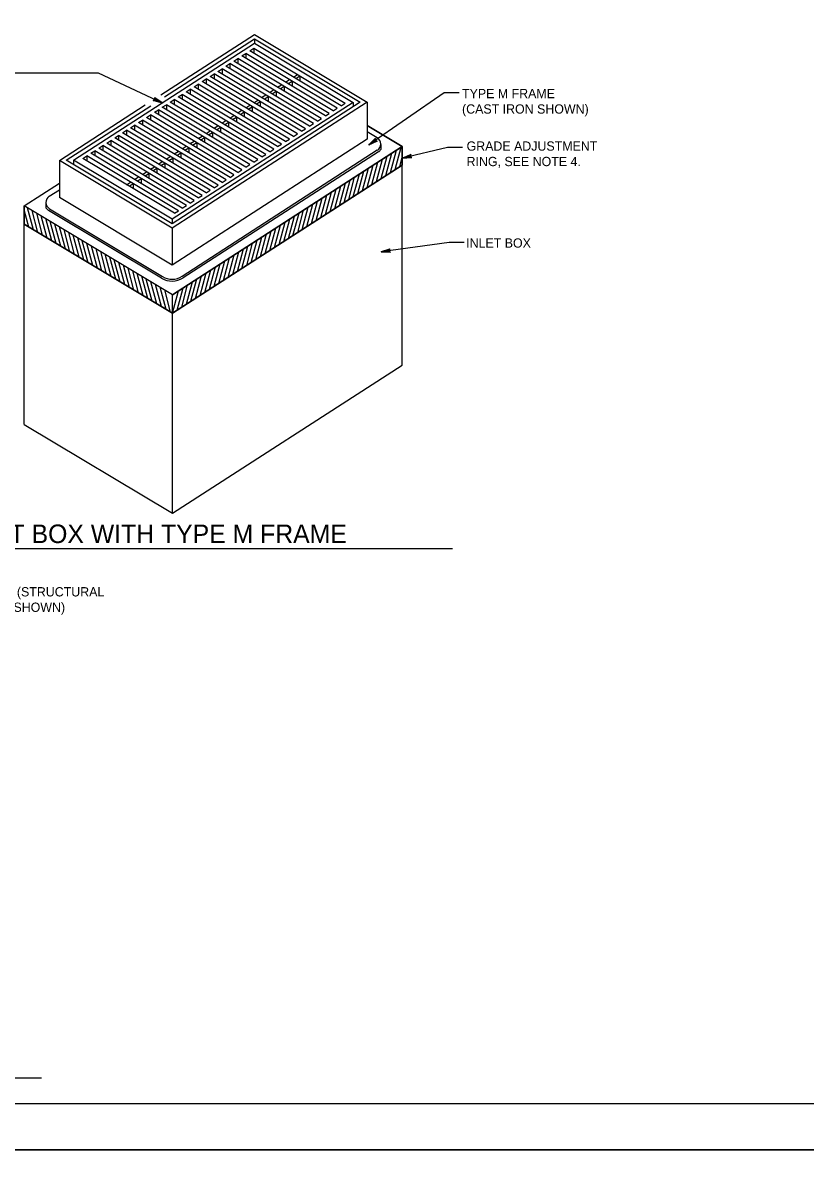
# Model space of a CAD drawing. Extents: x -6420 to 49575, y -4552 to 11624.
# Drawn here: x 2874 to 3706, y 9650 to 10872 of the extents above; entities that cross this region are included whole.
import ezdxf

# ---------------------------------------------------------------- set-up
doc = ezdxf.new("R2010")
doc.units = 0
doc.layers.add('1', color=7, linetype='Continuous')
doc.layers.add('PLT-BNDY', color=7, linetype='Continuous')

msp = doc.modelspace()

# ---------------------------------------------------------------- linework, layer by layer
at = {"layer": '1'}
for p, q in [((3119.7, 10855.5), (3119.7, 10850.8)), ((3119.7, 10850.8), (3224.5, 10788)), ((3106.3, 10837.4), (3110.5, 10840.1)), ((3207.6, 10781.8), (3110.5, 10840.1)), ((3110.5, 10840.1), (3110.5, 10834.8)), ((3114.7, 10842.8), (3118.9, 10845.5)), ((3211.8, 10784.5), (3114.7, 10842.8)), ((3118.9, 10845.5), (3216.1, 10787.2)), ((3118.9, 10845.5), (3118.9, 10840.3)), ((3089.4, 10826.5), (3093.6, 10829.2)), ((3186.5, 10768.2), (3089.4, 10826.5)), ((3190.7, 10770.9), (3093.6, 10829.2)), ((3093.6, 10829.2), (3093.6, 10823.9)), ((3097.8, 10831.9), (3102, 10834.7)), ((3195, 10773.6), (3097.8, 10831.9)), ((3199.2, 10776.3), (3102, 10834.7)), ((3102, 10834.7), (3102, 10829.4)), ((3203.4, 10779.1), (3106.3, 10837.4)), ((2795.4, 10819.6), (2953.8, 10819.6)), ((2953.8, 10819.6), (3021.5, 10787.5)), ((3072.5, 10815.6), (3076.7, 10818.3)), ((3169.6, 10757.3), (3072.5, 10815.6)), ((3173.9, 10760), (3076.7, 10818.3)), ((3076.7, 10818.3), (3076.7, 10813.1)), ((3080.9, 10821), (3085.2, 10823.8)), ((3178.1, 10762.7), (3080.9, 10821)), ((3182.3, 10765.5), (3085.2, 10823.8)), ((3085.2, 10823.8), (3085.2, 10818.5)), ((3161.1, 10815), (3165.3, 10817.7)), ((3163.8, 10813.4), (3168, 10816.1)), ((3168, 10816.1), (3168, 10810.8)), ((3047.2, 10799.3), (3051.4, 10802)), ((3148.5, 10743.7), (3051.4, 10802)), ((3051.4, 10802), (3051.4, 10796.7)), ((3055.6, 10804.7), (3059.8, 10807.4)), ((3152.8, 10746.4), (3055.6, 10804.7)), ((3157, 10749.1), (3059.8, 10807.4)), ((3059.8, 10807.4), (3059.8, 10802.2)), ((3064.1, 10810.1), (3068.3, 10812.9)), ((3161.2, 10751.8), (3064.1, 10810.1)), ((3165.4, 10754.6), (3068.3, 10812.9)), ((3068.3, 10812.9), (3068.3, 10807.6)), ((3144.2, 10804.1), (3148.4, 10806.8)), ((3146.9, 10802.5), (3151.1, 10805.2)), ((3151.1, 10805.2), (3151.1, 10799.9)), ((3152.7, 10809.5), (3156.9, 10812.3)), ((3155.3, 10807.9), (3159.6, 10810.6)), ((3159.6, 10810.6), (3159.6, 10805.4)), ((3030.3, 10788.4), (3034.5, 10791.1)), ((3131.7, 10732.8), (3034.5, 10791.1)), ((3034.5, 10791.1), (3034.5, 10785.8)), ((3038.7, 10793.8), (3042.9, 10796.5)), ((3135.9, 10735.5), (3038.7, 10793.8)), ((3140.1, 10738.2), (3042.9, 10796.5)), ((3042.9, 10796.5), (3042.9, 10791.3)), ((3144.3, 10741), (3047.2, 10799.3)), ((3118.9, 10787.7), (3123.1, 10790.5)), ((3127.3, 10793.2), (3131.6, 10795.9)), ((3130, 10791.6), (3134.2, 10794.3)), ((3134.2, 10794.3), (3134.2, 10789.1)), ((3135.8, 10798.6), (3140, 10801.4)), ((3138.5, 10797), (3142.7, 10799.8)), ((3142.7, 10799.8), (3142.7, 10794.5)), ((3013.4, 10777.5), (3017.6, 10780.2)), ((3110.5, 10719.2), (3013.4, 10777.5)), ((3114.8, 10721.9), (3017.6, 10780.2)), ((3017.6, 10780.2), (3017.6, 10774.9)), ((3021.8, 10782.9), (3026.1, 10785.6)), ((3119, 10724.6), (3021.8, 10782.9)), ((3123.2, 10727.3), (3026.1, 10785.6)), ((3026.1, 10785.6), (3026.1, 10780.4)), ((3127.4, 10730.1), (3030.3, 10788.4)), ((3224.5, 10788), (3032.1, 10663.8)), ((3102, 10776.9), (3106.2, 10779.6)), ((3104.7, 10775.2), (3108.9, 10778)), ((3108.9, 10778), (3108.9, 10772.7)), ((3110.5, 10782.3), (3114.7, 10785)), ((3113.1, 10780.7), (3117.4, 10783.4)), ((3117.4, 10783.4), (3117.4, 10778.2)), ((3121.6, 10786.1), (3125.8, 10788.9)), ((3125.8, 10788.9), (3125.8, 10783.6)), ((3203.4, 10779.1), (3207.6, 10781.8)), ((3211.8, 10784.5), (3216.1, 10787.3)), ((3224.5, 10788), (3224.5, 10783.3)), ((3239.4, 10788.2), (3239.4, 10748.8)), ((2996.5, 10766.6), (3000.7, 10769.3)), ((3093.7, 10708.3), (2996.5, 10766.6)), ((3097.9, 10711), (3000.7, 10769.3)), ((3000.7, 10769.3), (3000.7, 10764)), ((3005, 10772), (3009.2, 10774.7)), ((3102.1, 10713.7), (3005, 10772)), ((3106.3, 10716.4), (3009.2, 10774.7)), ((3009.2, 10774.7), (3009.2, 10769.5)), ((3085.1, 10766), (3089.4, 10768.7)), ((3087.8, 10764.3), (3092, 10767.1)), ((3092, 10767.1), (3092, 10761.8)), ((3093.6, 10771.4), (3097.8, 10774.1)), ((3096.3, 10769.8), (3100.5, 10772.5)), ((3100.5, 10772.5), (3100.5, 10767.3)), ((3178.1, 10762.7), (3182.3, 10765.5)), ((3186.5, 10768.2), (3190.8, 10770.9)), ((3195, 10773.6), (3199.2, 10776.3)), ((2971.2, 10750.2), (2975.4, 10753)), ((3072.6, 10694.7), (2975.4, 10753)), ((2975.4, 10753), (2975.4, 10747.7)), ((2979.6, 10755.7), (2983.8, 10758.4)), ((3076.8, 10697.4), (2979.6, 10755.7)), ((3081, 10700.1), (2983.8, 10758.4)), ((2983.8, 10758.4), (2983.8, 10753.1)), ((2988.1, 10761.1), (2992.3, 10763.9)), ((3085.2, 10702.8), (2988.1, 10761.1)), ((3089.5, 10705.6), (2992.3, 10763.9)), ((2992.3, 10763.9), (2992.3, 10758.6)), ((3068.3, 10755.1), (3072.5, 10757.8)), ((3070.9, 10753.5), (3075.2, 10756.2)), ((3075.2, 10756.2), (3075.2, 10750.9)), ((3076.7, 10760.5), (3080.9, 10763.2)), ((3079.4, 10758.9), (3083.6, 10761.6)), ((3083.6, 10761.6), (3083.6, 10756.4)), ((3161.2, 10751.8), (3165.4, 10754.6)), ((3169.6, 10757.3), (3173.9, 10760)), ((3276.7, 10741.2), (3239.4, 10763.5)), ((2954.3, 10739.3), (2958.5, 10742.1)), ((3055.7, 10683.8), (2958.5, 10742.1)), ((2958.5, 10742.1), (2958.5, 10736.8)), ((2962.8, 10744.8), (2967, 10747.5)), ((3059.9, 10686.5), (2962.8, 10744.8)), ((3064.1, 10689.2), (2967, 10747.5)), ((2967, 10747.5), (2967, 10742.3)), ((3068.3, 10691.9), (2971.2, 10750.2)), ((3042.9, 10738.7), (3047.1, 10741.4)), ((3051.4, 10744.2), (3055.6, 10746.9)), ((3054, 10742.6), (3058.3, 10745.3)), ((3058.3, 10745.3), (3058.3, 10740)), ((3059.8, 10749.6), (3064, 10752.3)), ((3062.5, 10748), (3066.7, 10750.7)), ((3066.7, 10750.7), (3066.7, 10745.5)), ((3144.3, 10741), (3148.5, 10743.7)), ((3152.8, 10746.4), (3157, 10749.1)), ((3253.9, 10743.4), (3253.9, 10738.1)), ((3276.7, 10721.5), (3276.7, 10741.2)), ((2937.4, 10728.5), (2941.6, 10731.2)), ((3034.6, 10670.2), (2937.4, 10728.5)), ((3038.8, 10672.9), (2941.6, 10731.2)), ((2941.6, 10731.2), (2941.6, 10725.9)), ((2945.9, 10733.9), (2950.1, 10736.6)), ((3043, 10675.6), (2945.9, 10733.9)), ((3047.3, 10678.3), (2950.1, 10736.6)), ((2950.1, 10736.6), (2950.1, 10731.4)), ((3051.5, 10681), (2954.3, 10739.3)), ((3026, 10727.8), (3030.3, 10730.6)), ((3028.7, 10726.2), (3032.9, 10728.9)), ((3032.9, 10728.9), (3032.9, 10723.7)), ((3034.5, 10733.3), (3038.7, 10736)), ((3037.2, 10731.7), (3041.4, 10734.4)), ((3041.4, 10734.4), (3041.4, 10729.1)), ((3045.6, 10737.1), (3049.8, 10739.8)), ((3049.8, 10739.8), (3049.8, 10734.6)), ((3127.4, 10730.1), (3131.7, 10732.8)), ((3135.9, 10735.5), (3140.1, 10738.2)), ((2912.4, 10726.4), (2912.4, 10687.1)), ((2927.3, 10726.7), (2927.3, 10722.1)), ((3009.2, 10716.9), (3013.4, 10719.7)), ((3011.8, 10715.3), (3016.1, 10718.1)), ((3016.1, 10718.1), (3016.1, 10712.8)), ((3017.6, 10722.4), (3021.8, 10725.1)), ((3020.3, 10720.8), (3024.5, 10723.5)), ((3024.5, 10723.5), (3024.5, 10718.2)), ((3032.6, 10564), (3276.7, 10721.5)), ((3102.1, 10713.7), (3106.3, 10716.4)), ((3110.5, 10719.2), (3114.8, 10721.9)), ((3119, 10724.6), (3123.2, 10727.3)), ((3276.7, 10508.9), (3276.7, 10721.5)), ((2992.3, 10706), (2996.5, 10708.8)), ((2995, 10704.4), (2999.2, 10707.2)), ((2999.2, 10707.2), (2999.2, 10701.9)), ((3000.7, 10711.5), (3004.9, 10714.2)), ((3003.4, 10709.9), (3007.6, 10712.6)), ((3007.6, 10712.6), (3007.6, 10707.4)), ((3085.2, 10702.8), (3089.5, 10705.6)), ((3093.7, 10708.3), (3097.9, 10711)), ((2875.1, 10678.2), (2912.4, 10702.2)), ((2983.8, 10700.6), (2988.1, 10703.3)), ((2986.5, 10699), (2990.7, 10701.7)), ((2990.7, 10701.7), (2990.7, 10696.5)), ((3068.3, 10691.9), (3072.6, 10694.7)), ((3076.8, 10697.4), (3081, 10700.1)), ((2898.1, 10681.7), (2898.1, 10676.1)), ((3051.5, 10681), (3055.7, 10683.8)), ((3059.9, 10686.5), (3064.1, 10689.2)), ((2875.1, 10658.5), (2875.1, 10678.2)), ((3034.6, 10670.2), (3038.8, 10672.9)), ((3043, 10675.6), (3047.3, 10678.3)), ((3032.6, 10564), (2875.1, 10658.5)), ((2875.1, 10445.9), (2875.1, 10658.5)), ((3032.1, 10663.8), (3032.1, 10659.1)), ((3032.2, 10654.5), (3032.2, 10615.1)), ((3032.6, 10564), (3032.6, 10583.7)), ((3032.6, 10351.4), (3032.6, 10564)), ((3032.6, 10351.4), (3276.7, 10508.9)), ((2875.1, 10445.9), (3032.6, 10351.4)), ((2801.5, 10314), (3329.9, 10314)), ((2383, 9751.6), (2893.4, 9751.6))]:
    msp.add_line(p, q, dxfattribs=at)
for points in [[(4563.9, 9724.3), (4563.9, 11574.7), (1985.1, 11574.7), (1985.1, 9724.3), (4563.9, 9724.3), (4563.9, 9810.8), (3907.7, 9810.8), (3907.7, 10023), (4563.9, 10023), (4563.9, 10118), (3907.7, 10118), (3907.7, 9724.3), (4166.3, 9724.3), (4166.3, 9810.8), (4166.3, 9724.3), (4418.9, 9724.3), (4418.9, 9810.8), (4418.9, 9770.4), (4563.9, 9770.4)], [(3032.1, 10663.8), (2927.3, 10726.7), (3119.7, 10850.8)], [(3020.3, 10796.1), (3119.6, 10860.1), (3239.4, 10788.2), (3032.2, 10654.5)], [(3024.1, 10793.8), (3119.7, 10855.5), (3232, 10788.1), (3032.1, 10659.1)], [(3021.5, 10787.5), (3011.9, 10790), (3012.3, 10790.1), (3012.8, 10790.2), (3013.1, 10790.4), (3013.4, 10790.6), (3013.6, 10790.9), (3013.8, 10791.1), (3013.9, 10791.4), (3014, 10791.8), (3013.9, 10792.1), (3013.9, 10792.5), (3013.7, 10792.9), (3013.5, 10793.3), (3021.5, 10787.5), (3013.7, 10792.9), (3013.9, 10792.5), (3021.5, 10787.5), (3013.9, 10792.1), (3014, 10791.8), (3021.5, 10787.5), (3013.9, 10791.4), (3013.8, 10791.1), (3021.5, 10787.5), (3013.6, 10790.9), (3013.4, 10790.6), (3021.5, 10787.5), (3013.1, 10790.4), (3012.8, 10790.2), (3021.5, 10787.5), (3012.3, 10790.1)], [(3337.1, 10798.1), (3321.3, 10798.1), (3241.1, 10742.9)], [(3032.2, 10654.5), (2912.4, 10726.4), (3003.7, 10785.4)], [(3032.1, 10659.1), (2919.8, 10726.5), (3009.6, 10784.5)], [(3239.3, 10763.6), (3276.7, 10741.2), (3032.6, 10583.7)], [(3250, 10750.4), (3239.4, 10756.8)], [(3239.4, 10748.8), (3032.2, 10615.1)], [(3241.1, 10742.9), (3248.1, 10749.9), (3248, 10749.5), (3247.8, 10749.1), (3247.8, 10748.7), (3247.9, 10748.3), (3248, 10748), (3248.1, 10747.7), (3248.4, 10747.5), (3248.6, 10747.2), (3248.9, 10747.1), (3249.3, 10746.9), (3249.8, 10746.9), (3250.2, 10746.9), (3241.1, 10742.9), (3249.8, 10746.9), (3249.3, 10746.9), (3241.1, 10742.9), (3248.9, 10747.1), (3248.6, 10747.2), (3241.1, 10742.9), (3248.4, 10747.5), (3248.1, 10747.7), (3241.1, 10742.9), (3248, 10748), (3247.9, 10748.3), (3241.1, 10742.9), (3247.8, 10748.7), (3247.8, 10749.1), (3241.1, 10742.9), (3248, 10749.5)], [(3250.2, 10737.1), (3042.8, 10603.2)], [(3251.3, 10735.4), (3043.9, 10601.6)], [(3254.3, 10707), (3260.6, 10730.8)], [(3259.2, 10710.2), (3265.6, 10734)], [(3264.1, 10713.4), (3270.5, 10737.2)], [(3269, 10716.6), (3275.4, 10740.4)], [(3274, 10719.7), (3276.7, 10729.9)], [(3340.6, 10740.2), (3324.8, 10740.2), (3277, 10728.8)], [(3277, 10728.8), (3286.1, 10732.9), (3285.8, 10732.5), (3285.5, 10732.2), (3285.4, 10731.8), (3285.3, 10731.5), (3285.3, 10731.1), (3285.3, 10730.8), (3285.5, 10730.5), (3285.6, 10730.2), (3285.9, 10729.9), (3286.1, 10729.6), (3286.6, 10729.5), (3287, 10729.3), (3277, 10728.8), (3286.6, 10729.5), (3286.1, 10729.6), (3277, 10728.8), (3285.9, 10729.9), (3285.6, 10730.2), (3277, 10728.8), (3285.5, 10730.5), (3285.3, 10730.8), (3277, 10728.8), (3285.3, 10731.1), (3285.3, 10731.5), (3277, 10728.8), (3285.4, 10731.8), (3285.5, 10732.2), (3277, 10728.8), (3285.8, 10732.5)], [(3234.5, 10694.3), (3240.9, 10718.1)], [(3239.5, 10697.5), (3245.9, 10721.3)], [(3244.4, 10700.7), (3250.8, 10724.5)], [(3249.3, 10703.8), (3255.7, 10727.6)], [(3214.8, 10681.6), (3221.2, 10705.4)], [(3219.8, 10684.8), (3226.1, 10708.6)], [(3224.7, 10687.9), (3231.1, 10711.7)], [(3229.6, 10691.1), (3236, 10714.9)], [(3032.6, 10583.7), (2875.1, 10678.2), (2912.4, 10702.2)], [(2901.7, 10688.3), (2912.4, 10695.2)], [(3195.1, 10668.9), (3201.5, 10692.7)], [(3200.1, 10672), (3206.4, 10695.8)], [(3205, 10675.2), (3211.4, 10699)], [(3209.9, 10678.4), (3216.3, 10702.2)], [(3032.2, 10615.1), (2912.4, 10687.1)], [(3175.4, 10656.1), (3181.8, 10679.9)], [(3180.3, 10659.3), (3186.7, 10683.1)], [(3185.3, 10662.5), (3191.6, 10686.3)], [(3190.2, 10665.7), (3196.6, 10689.5)], [(2880, 10655.6), (2875.1, 10673.8)], [(2884.8, 10652.7), (2878.6, 10676.1)], [(2889.7, 10649.7), (2883.4, 10673.2)], [(2894.6, 10646.8), (2888.3, 10670.3)], [(2899.4, 10643.9), (2893.1, 10667.4)], [(3021, 10601.2), (2900.9, 10673.2)], [(2901.9, 10674.9), (3022, 10602.9)], [(3160.6, 10646.6), (3167, 10670.4)], [(3165.6, 10649.8), (3171.9, 10673.6)], [(3170.5, 10653), (3176.9, 10676.8)], [(2904.3, 10641), (2898, 10664.5)], [(2909.1, 10638.1), (2902.8, 10661.5)], [(2914, 10635.2), (2907.7, 10658.6)], [(2918.8, 10632.3), (2912.6, 10655.7)], [(3140.9, 10633.9), (3147.3, 10657.7)], [(3145.8, 10637.1), (3152.2, 10660.9)], [(3150.8, 10640.3), (3157.2, 10664.1)], [(3155.7, 10643.4), (3162.1, 10667.2)], [(2923.7, 10629.3), (2917.4, 10652.8)], [(2928.6, 10626.4), (2922.3, 10649.9)], [(2933.4, 10623.5), (2927.1, 10647)], [(2938.3, 10620.6), (2932, 10644.1)], [(3121.2, 10621.2), (3127.6, 10645)], [(3126.1, 10624.4), (3132.5, 10648.2)], [(3131.1, 10627.5), (3137.4, 10651.3)], [(3136, 10630.7), (3142.4, 10654.5)], [(2943.1, 10617.7), (2936.8, 10641.1)], [(2948, 10614.8), (2941.7, 10638.2)], [(2952.8, 10611.9), (2946.6, 10635.3)], [(2957.7, 10608.9), (2951.4, 10632.4)], [(3101.5, 10608.5), (3107.9, 10632.3)], [(3106.4, 10611.6), (3112.8, 10635.4)], [(3111.4, 10614.8), (3117.7, 10638.6)], [(3116.3, 10618), (3122.7, 10641.8)], [(3342.3, 10639), (3326.6, 10639), (3254.3, 10629.4)], [(3254.3, 10629.4), (3263.7, 10632.5), (3263.4, 10632.2), (3263, 10631.9), (3262.9, 10631.5), (3262.7, 10631.2), (3262.7, 10630.8), (3262.7, 10630.5), (3262.8, 10630.2), (3262.9, 10629.9), (3263.1, 10629.6), (3263.4, 10629.3), (3263.8, 10629), (3264.2, 10628.8), (3254.3, 10629.4), (3263.8, 10629), (3263.4, 10629.3), (3254.3, 10629.4), (3263.1, 10629.6), (3262.9, 10629.9), (3254.3, 10629.4), (3262.8, 10630.2), (3262.7, 10630.5), (3254.3, 10629.4), (3262.7, 10630.8), (3262.7, 10631.2), (3254.3, 10629.4), (3262.9, 10631.5), (3263, 10631.9), (3254.3, 10629.4), (3263.4, 10632.2)], [(2962.5, 10606), (2956.3, 10629.5)], [(2967.4, 10603.1), (2961.1, 10626.6)], [(2972.3, 10600.2), (2966, 10623.7)], [(2977.1, 10597.3), (2970.8, 10620.7)], [(3081.8, 10595.7), (3088.2, 10619.5)], [(3086.7, 10598.9), (3093.1, 10622.7)], [(3091.6, 10602.1), (3098, 10625.9)], [(3096.6, 10605.3), (3102.9, 10629.1)], [(2982, 10594.4), (2975.7, 10617.8)], [(2986.8, 10591.5), (2980.5, 10614.9)], [(2991.7, 10588.5), (2985.4, 10612)], [(2996.5, 10585.6), (2990.3, 10609.1)], [(3062.1, 10583), (3068.5, 10606.8)], [(3067, 10586.2), (3073.4, 10610)], [(3071.9, 10589.4), (3078.3, 10613.2)], [(3076.9, 10592.6), (3083.2, 10616.4)], [(3001.4, 10582.7), (2995.1, 10606.2)], [(3006.3, 10579.8), (3000, 10603.3)], [(3011.1, 10576.9), (3004.8, 10600.3)], [(3016, 10574), (3009.7, 10597.4)], [(3020.8, 10571.1), (3014.5, 10594.5)], [(3042.4, 10570.3), (3048.7, 10594.1)], [(3047.3, 10573.5), (3053.7, 10597.3)], [(3052.2, 10576.7), (3058.6, 10600.5)], [(3057.1, 10579.8), (3063.5, 10603.6)], [(3025.7, 10568.1), (3019.4, 10591.6)], [(3030.5, 10565.2), (3024.3, 10588.7)], [(3032.6, 10564.2), (3038.9, 10587.8)], [(3037.4, 10567.1), (3043.8, 10590.9)]]:
    msp.add_lwpolyline(points, dxfattribs=at)
for points in [[(3032.6, 10564), (3032.6, 10583.7), (3276.7, 10741.2), (3276.7, 10721.5)], [(3032.6, 10564), (3032.6, 10583.7), (2875.1, 10678.2), (2875.1, 10658.5)]]:
    msp.add_lwpolyline(points, close=True, dxfattribs=at)
for centre, radius, start, end in [((3246, 10743.7), 7.87, 302.8285, 59.0372), ((3247, 10742), 7.87, 302.8285, 329.9089), ((2906, 10681.7), 7.87, 122.8289, 239.0361), ((2905, 10680), 7.87, 209.7028, 239.0361), ((3032.1, 10619.8), 21.7, 239.0363, 302.8285), ((3032.1, 10619.8), 19.7, 239.0362, 302.8285)]:
    msp.add_arc(centre, radius, start, end, dxfattribs=at)
at = {"layer": 'PLT-BNDY'}
for points in [[(1857.2, 11623.9), (4616.4, 11623.9), (4616.4, 9675.1), (1857.2, 9675.1)], [(1857.2, 9675.1), (4616.4, 9675.1), (4616.4, 7726.3), (1857.2, 7726.3)]]:
    msp.add_lwpolyline(points, close=True, dxfattribs=at)

# ---------------------------------------------------------------- texts
at = {"layer": '1'}
for s, height, p in [('TYPE M FRAME', 9.843, (3340.2, 10792.5)), ('(CAST IRON SHOWN)', 9.843, (3340.2, 10776.1)), ('GRADE ADJUSTMENT', 9.843, (3345, 10736.7)), ('RING, SEE NOTE 4.', 9.843, (3345, 10720.3)), ('INLET BOX', 9.84, (3344.6, 10633.7)), ('INLET BOX WITH TYPE M FRAME', 19.685, (2801, 10319.8)), ('GRATE (STRUCTURAL', 9.843, (2818.3, 10263.1)), ('STEEL SHOWN)', 9.843, (2818.3, 10246.7))]:
    msp.add_text(s, height=height, dxfattribs=at).set_placement(p)

doc.saveas('drawing.dxf')
